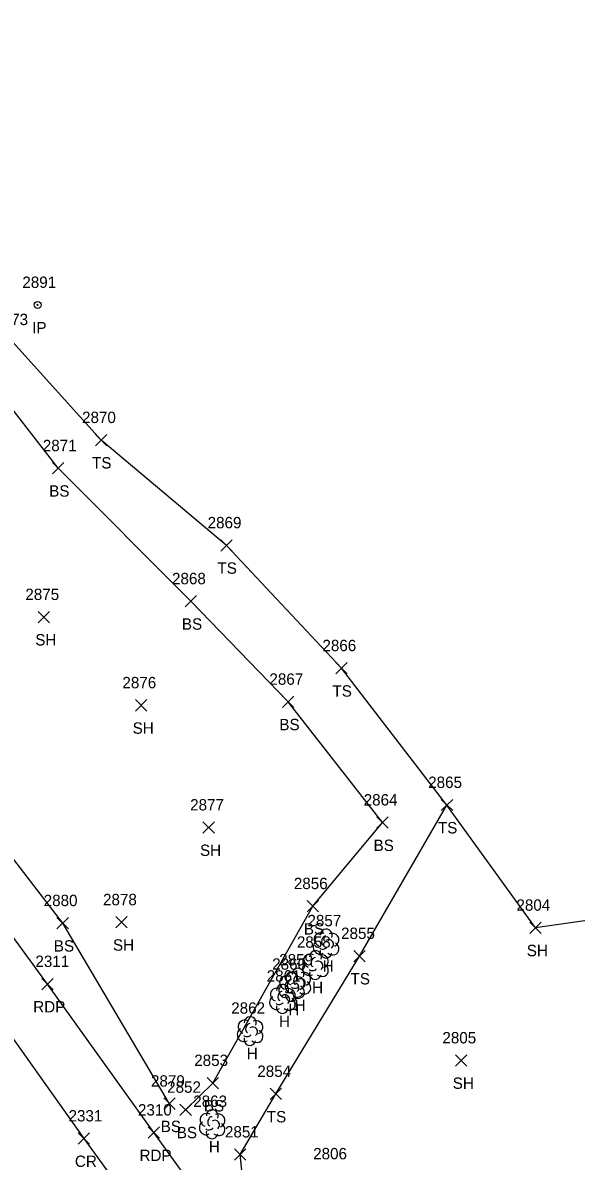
# Model space of a CAD drawing. Extents: x 1638344 to 1639591, y 610835 to 612202.
# Drawn here: x 1639057.3 to 1639154.7, y 611382.3 to 611582.6 of the extents above; entities that cross this region are included whole.
import ezdxf

# ---------------------------------------------------------------- set-up
doc = ezdxf.new("R2010")
doc.units = 0
for name, color, linetype in [('L_A', 7, 'Continuous'), ('L_I', 7, 'Continuous'), ('L_TIC', 7, 'Continuous'), ('LELB', 7, 'Continuous'), ('LSOGP', 7, 'Continuous'), ('LTD', 7, 'Continuous'), ('M_A', 7, 'Continuous'), ('M_I', 7, 'Continuous'), ('MPIR', 7, 'Continuous'), ('P_A', 7, 'Continuous'), ('P_I', 7, 'Continuous'), ('P_TIC', 7, 'Continuous'), ('PET', 7, 'Continuous'), ('PRC', 7, 'Continuous')]:
    doc.layers.add(name, color=color, linetype=linetype)

msp = doc.modelspace()

# ---------------------------------------------------------------- linework, layer by layer
at = {"layer": 'L_TIC'}
for points in [[(1639070.05, 611508.19), (1639072.05, 611510.19)], [(1639072.05, 611508.19), (1639070.05, 611510.19)], [(1639062.48, 611503.24), (1639064.48, 611505.24)], [(1639064.48, 611503.24), (1639062.48, 611505.24)], [(1639092.12, 611489.67), (1639094.12, 611491.67)], [(1639094.12, 611489.67), (1639092.12, 611491.67)], [(1639085.83, 611479.83), (1639087.83, 611481.83)], [(1639087.83, 611479.83), (1639085.83, 611481.83)], [(1639059.98, 611477.05), (1639061.98, 611479.04)], [(1639061.98, 611477.05), (1639059.98, 611479.04)], [(1639112.36, 611468.05), (1639114.36, 611470.05)], [(1639114.36, 611468.05), (1639112.36, 611470.05)], [(1639102.98, 611462.14), (1639104.98, 611464.14)], [(1639104.98, 611462.14), (1639102.98, 611464.14)], [(1639077.11, 611461.52), (1639079.11, 611463.52)], [(1639079.11, 611461.52), (1639077.11, 611463.52)], [(1639130.92, 611443.99), (1639132.92, 611445.98)], [(1639132.92, 611443.99), (1639130.92, 611445.98)], [(1639088.98, 611440.02), (1639090.98, 611442.02)], [(1639090.98, 611440.02), (1639088.98, 611442.02)], [(1639119.56, 611440.89), (1639121.56, 611442.89)], [(1639121.56, 611440.89), (1639119.56, 611442.89)], [(1639107.29, 611426.18), (1639109.29, 611428.18)], [(1639109.29, 611426.18), (1639107.29, 611428.18)], [(1639063.29, 611423.19), (1639065.29, 611425.19)], [(1639065.29, 611423.19), (1639063.29, 611425.19)], [(1639073.65, 611423.35), (1639075.65, 611425.35)], [(1639075.65, 611423.35), (1639073.65, 611425.35)], [(1639146.48, 611422.38), (1639148.48, 611424.38)], [(1639148.48, 611422.38), (1639146.48, 611424.38)], [(1639115.54, 611417.41), (1639117.54, 611419.41)], [(1639117.54, 611417.41), (1639115.54, 611419.41)], [(1639133.44, 611399.04), (1639135.44, 611401.04)], [(1639135.44, 611399.04), (1639133.44, 611401.04)], [(1639089.7, 611395.06), (1639091.7, 611397.06)], [(1639091.7, 611395.06), (1639089.7, 611397.06)], [(1639100.8, 611393.14), (1639102.8, 611395.14)], [(1639102.8, 611393.14), (1639100.8, 611395.14)], [(1639082.1, 611391.43), (1639084.1, 611393.43)], [(1639084.1, 611391.43), (1639082.1, 611393.43)], [(1639084.93, 611390.35), (1639086.93, 611392.35)], [(1639086.93, 611390.35), (1639084.93, 611392.35)], [(1639094.54, 611382.48), (1639096.54, 611384.48)], [(1639096.54, 611382.48), (1639094.54, 611384.48)]]:
    msp.add_lwpolyline(points, dxfattribs=at)
at = {"layer": 'LELB'}
for points in [[(1639184.51, 611390.62), (1639168.4, 611364.73), (1639149.11, 611336.39), (1639141.99, 611332.95), (1639134.34, 611331.83), (1639128.54, 611335.12), (1639121.61, 611339.72), (1639110.96, 611351.76), (1639096.79, 611371.21), (1639095.54, 611383.48), (1639101.8, 611394.14), (1639116.54, 611418.41), (1639131.91, 611444.98), (1639113.36, 611469.05), (1639093.12, 611490.67), (1639071.05, 611509.19), (1639055.5, 611526.42)], [(1639085.93, 611391.35), (1639090.7, 611396.06), (1639108.29, 611427.18), (1639120.56, 611441.89), (1639103.98, 611463.14), (1639086.83, 611480.83), (1639063.48, 611504.24), (1639051.55, 611519.63)], [(1639083.1, 611392.43), (1639064.29, 611424.19), (1639047.18, 611446.37), (1639027.15, 611469.33), (1639020.17, 611481.13), (1639024.02, 611486.6)]]:
    msp.add_lwpolyline(points, dxfattribs=at)
at = {"layer": 'LSOGP'}
msp.add_lwpolyline([(1639180.86, 611428.14), (1639147.48, 611423.38), (1639131.91, 611444.98), (1639113.36, 611469.05), (1639093.12, 611490.67), (1639071.05, 611509.19), (1639055.5, 611526.42), (1639050.5, 611524.84), (1639039.27, 611539.22), (1639036.19, 611539.99), (1638995.83, 611580.21), (1638989.8, 611583.83), (1638969.06, 611612.07), (1638963.82, 611621.48), (1638962.78, 611633.12), (1638921.16, 611669.23), (1638917.31, 611673.07), (1638913.45, 611676.9), (1638906.9, 611682.61), (1638905.62, 611683.42), (1638890.13, 611696.93), (1638875.95, 611708.59)], dxfattribs=at)
at = {"layer": 'LTD'}
for p, q in [((1639110.62, 611420.65), (1639110.62, 611420.65)), ((1639110.62, 611420.65), (1639110.62, 611420.65)), ((1639108.76, 611416.87), (1639108.76, 611416.87)), ((1639108.76, 611416.87), (1639108.76, 611416.87)), ((1639104.55, 611413), (1639104.55, 611413)), ((1639104.55, 611413), (1639104.55, 611413)), ((1639105.66, 611413.76), (1639105.66, 611413.76)), ((1639105.66, 611413.76), (1639105.66, 611413.76)), ((1639102.93, 611410.91), (1639102.93, 611410.91)), ((1639102.93, 611410.91), (1639102.93, 611410.91)), ((1639097.25, 611405.26), (1639097.25, 611405.26)), ((1639097.25, 611405.26), (1639097.25, 611405.26)), ((1639090.57, 611388.86), (1639090.57, 611388.86)), ((1639090.57, 611388.86), (1639090.57, 611388.86))]:
    msp.add_line(p, q, dxfattribs=at)
for centre in [(1639110.67, 611422.08), (1639108.8, 611418.3), (1639105.71, 611415.2), (1639104.6, 611414.44), (1639102.97, 611412.35), (1639097.3, 611406.69), (1639090.62, 611390.29)]:
    msp.add_arc(centre, 1.05, 335.5272, 180.9563, dxfattribs=at)
for centre, major_axis, ratio, start_param, end_param in [((1639109.83, 611421.31), (1.21, -0.51), 0.895232, 1.570796, 4.712389), ((1639110.41, 611421.11), (-0.208, -0.792), 0.645439, 3.141593, 6.283185), ((1639111.66, 611421.23), (-1.14, -0.48), 0.949671, 1.570796, 4.712389), ((1639109.54, 611419.94), (0.58, -1.04), 0.959034, 3.141593, 6.283185), ((1639110.16, 611419.9), (-0.625, -0.083), 0.423636, 0, 3.141593), ((1639111.12, 611420.48), (-0.5, 0.667), 0.989748, 3.141593, 6.283185), ((1639111.62, 611419.81), (-1.09, 0.79), 0.841452, 1.570796, 4.712389), ((1639107.96, 611417.53), (1.21, -0.51), 0.895232, 1.570796, 4.712389), ((1639108.55, 611417.33), (-0.208, -0.792), 0.645439, 3.141593, 6.283185), ((1639109.8, 611417.45), (-1.14, -0.48), 0.949671, 1.570796, 4.712389), ((1639110.62, 611419.15), (0.26, 1.06), 0.942809, 1.570796, 4.712389), ((1639107.67, 611416.16), (0.58, -1.04), 0.959034, 3.141593, 6.283185), ((1639108.3, 611416.12), (-0.625, -0.083), 0.423636, 0, 3.141593), ((1639109.26, 611416.7), (-0.5, 0.667), 0.989748, 3.141593, 6.283185), ((1639109.76, 611416.03), (-1.09, 0.79), 0.841452, 1.570796, 4.712389), ((1639103.76, 611413.67), (1.21, -0.51), 0.895232, 1.570796, 4.712389), ((1639104.58, 611413.06), (0.58, -1.04), 0.959034, 3.141593, 6.283185), ((1639104.87, 611414.43), (1.21, -0.51), 0.895232, 1.570796, 4.712389), ((1639104.34, 611413.46), (-0.208, -0.792), 0.645439, 3.141593, 6.283185), ((1639105.45, 611414.22), (-0.208, -0.792), 0.645439, 3.141593, 6.283185), ((1639105.59, 611413.59), (-1.14, -0.48), 0.949671, 1.570796, 4.712389), ((1639106.16, 611413.6), (-0.5, 0.667), 0.989748, 3.141593, 6.283185), ((1639106.7, 611414.35), (-1.14, -0.48), 0.949671, 1.570796, 4.712389), ((1639108.76, 611415.37), (0.26, 1.06), 0.942809, 1.570796, 4.712389), ((1639102.13, 611411.58), (1.21, -0.51), 0.895232, 1.570796, 4.712389), ((1639102.72, 611411.37), (-0.208, -0.792), 0.645439, 3.141593, 6.283185), ((1639103.47, 611412.29), (0.58, -1.04), 0.959034, 3.141593, 6.283185), ((1639104.09, 611412.25), (-0.625, -0.083), 0.423636, 0, 3.141593), ((1639103.97, 611411.5), (-1.14, -0.48), 0.949671, 1.570796, 4.712389), ((1639105.66, 611412.26), (0.26, 1.06), 0.942809, 1.570796, 4.712389), ((1639105.05, 611412.84), (-0.5, 0.667), 0.989748, 3.141593, 6.283185), ((1639105.2, 611413.01), (-0.625, -0.083), 0.423636, 0, 3.141593), ((1639105.55, 611412.17), (-1.09, 0.79), 0.841452, 1.570796, 4.712389), ((1639106.66, 611412.93), (-1.09, 0.79), 0.841452, 1.570796, 4.712389), ((1639101.84, 611410.2), (0.58, -1.04), 0.959034, 3.141593, 6.283185), ((1639102.47, 611410.16), (-0.625, -0.083), 0.423636, 0, 3.141593), ((1639103.43, 611410.75), (-0.5, 0.667), 0.989748, 3.141593, 6.283185), ((1639103.93, 611410.08), (-1.09, 0.79), 0.841452, 1.570796, 4.712389), ((1639104.55, 611411.5), (0.26, 1.06), 0.942809, 1.570796, 4.712389), ((1639102.93, 611409.41), (0.26, 1.06), 0.942809, 1.570796, 4.712389), ((1639096.46, 611405.92), (1.21, -0.51), 0.895232, 1.570796, 4.712389), ((1639097.04, 611405.72), (-0.208, -0.792), 0.645439, 3.141593, 6.283185), ((1639097.75, 611405.09), (-0.5, 0.667), 0.989748, 3.141593, 6.283185), ((1639098.29, 611405.84), (-1.14, -0.48), 0.949671, 1.570796, 4.712389), ((1639096.17, 611404.55), (0.58, -1.04), 0.959034, 3.141593, 6.283185), ((1639097.25, 611403.76), (0.26, 1.06), 0.942809, 1.570796, 4.712389), ((1639096.79, 611404.51), (-0.625, -0.083), 0.423636, 0, 3.141593), ((1639098.25, 611404.42), (-1.09, 0.79), 0.841452, 1.570796, 4.712389), ((1639089.78, 611389.53), (1.21, -0.51), 0.895232, 1.570796, 4.712389), ((1639090.37, 611389.32), (-0.208, -0.792), 0.645439, 3.141593, 6.283185), ((1639091.62, 611389.44), (-1.14, -0.48), 0.949671, 1.570796, 4.712389), ((1639089.49, 611388.15), (0.58, -1.04), 0.959034, 3.141593, 6.283185), ((1639090.12, 611388.11), (-0.625, -0.083), 0.423636, 0, 3.141593), ((1639091.07, 611388.69), (-0.5, 0.667), 0.989748, 3.141593, 6.283185), ((1639091.57, 611388.03), (-1.09, 0.79), 0.841452, 1.570796, 4.712389), ((1639090.57, 611387.36), (0.26, 1.06), 0.942809, 1.570796, 4.712389)]:
    msp.add_ellipse(centre, major_axis=major_axis, ratio=ratio, start_param=start_param, end_param=end_param, dxfattribs=at)
at = {"layer": 'MPIR'}
for radius in [0.625, 0.0833]:
    msp.add_circle((1639059.88, 611532.97), radius, dxfattribs=at)
at = {"layer": 'P_TIC'}
for points in [[(1639060.62, 611412.48), (1639062.62, 611414.48)], [(1639062.62, 611412.48), (1639060.62, 611414.48)], [(1639079.32, 611386.34), (1639081.32, 611388.34)], [(1639081.32, 611386.34), (1639079.32, 611388.34)], [(1639067.01, 611385.3), (1639069.01, 611387.3)], [(1639069.01, 611385.3), (1639067.01, 611387.3)]]:
    msp.add_lwpolyline(points, dxfattribs=at)
at = {"layer": 'PET'}
msp.add_lwpolyline([(1639148.64, 611331.08), (1639142.07, 611329.18), (1639135.7, 611328.74), (1639125.69, 611331.15), (1639119.18, 611334.88), (1639114.19, 611340.57), (1639098.76, 611361.78), (1639080.32, 611387.34), (1639061.62, 611413.48), (1639039.15, 611444.22), (1639014.34, 611480.36), (1638988.41, 611516.9), (1638963.39, 611551.85), (1638935.46, 611588.7), (1638918.51, 611609.36), (1638899.73, 611630.86), (1638874.41, 611653.86), (1638846.55, 611674.47), (1638833.14, 611682.54), (1638823.86, 611689.16)], dxfattribs=at)
at = {"layer": 'PRC'}
msp.add_lwpolyline([(1638818.79, 611678.84), (1638843.98, 611663.35), (1638876.44, 611637.39), (1638906.24, 611607.19), (1638934.14, 611573.69), (1638965.31, 611531.43), (1638998.82, 611484.34), (1639033.82, 611434.48), (1639068.01, 611386.3), (1639093.94, 611350.49), (1639111.89, 611325.38), (1639129.23, 611302.77)], dxfattribs=at)

# ---------------------------------------------------------------- texts
at = {"layer": 'L_A'}
for s, p in [('TS', (1639069.46, 611504.19)), ('BS', (1639061.92, 611499.24)), ('TS', (1639091.53, 611485.67)), ('BS', (1639085.27, 611475.83)), ('SH', (1639059.47, 611473.05)), ('TS', (1639111.77, 611464.05)), ('BS', (1639102.42, 611458.14)), ('SH', (1639076.6, 611457.52)), ('TS', (1639130.32, 611439.98)), ('SH', (1639088.46, 611436.02)), ('BS', (1639119, 611436.89)), ('BS', (1639106.73, 611422.18)), ('BS', (1639062.73, 611419.19)), ('SH', (1639073.14, 611419.35)), ('SH', (1639145.96, 611418.38)), ('H', (1639110.05, 611415.65)), ('H', (1639108.19, 611411.87)), ('TS', (1639114.95, 611413.41)), ('H', (1639103.99, 611408)), ('H', (1639105.09, 611408.76)), ('H', (1639102.36, 611405.91)), ('H', (1639096.69, 611400.26)), ('SH', (1639132.93, 611395.04)), ('BS', (1639089.14, 611391.06)), ('TS', (1639100.21, 611389.14)), ('BS', (1639081.54, 611387.43)), ('BS', (1639084.37, 611386.35)), ('H', (1639090.01, 611383.86))]:
    msp.add_text(s, height=2, dxfattribs=at).set_placement(p)
at = {"layer": 'L_I'}
for s, p in [('2873', (1639052.25, 611529.42)), ('2870', (1639067.7, 611512.19)), ('2871', (1639060.79, 611507.24)), ('2869', (1639089.8, 611493.67)), ('2868', (1639083.53, 611483.83)), ('2875', (1639057.72, 611481.05)), ('2866', (1639110, 611472.05)), ('2867', (1639100.67, 611466.14)), ('2876', (1639074.8, 611465.52)), ('2865', (1639128.61, 611447.98)), ('2877', (1639086.72, 611444.02)), ('2864', (1639117.26, 611444.89)), ('2856', (1639104.97, 611430.18)), ('2880', (1639060.95, 611427.19)), ('2878', (1639071.39, 611427.35)), ('2804', (1639144.14, 611426.38)), ('2857', (1639107.36, 611423.65)), ('2858', (1639105.5, 611419.87)), ('2855', (1639113.28, 611421.41)), ('2860', (1639101.16, 611416)), ('2859', (1639102.39, 611416.76)), ('2861', (1639100.19, 611413.91)), ('2862', (1639093.95, 611408.26)), ('2805', (1639131.11, 611403.04)), ('2853', (1639087.44, 611399.06)), ('2854', (1639098.54, 611397.14)), ('2879', (1639079.83, 611395.43)), ('2852', (1639082.67, 611394.35)), ('2863', (1639087.27, 611391.86)), ('2851', (1639092.85, 611386.48)), ('2806', (1639108.37, 611382.64))]:
    msp.add_text(s, height=2, dxfattribs=at).set_placement(p)
at = {"layer": 'M_A'}
msp.add_text('IP', height=2, dxfattribs=at).set_placement((1639058.93, 611527.97))
at = {"layer": 'M_I'}
msp.add_text('2891', height=2, dxfattribs=at).set_placement((1639057.19, 611535.97))
at = {"layer": 'P_A'}
for s, p in [('RDP', (1639059.11, 611408.48)), ('RDP', (1639077.81, 611382.34)), ('CR', (1639066.44, 611381.3))]:
    msp.add_text(s, height=2, dxfattribs=at).set_placement(p)
at = {"layer": 'P_I'}
for s, p in [('2311', (1639059.49, 611416.48)), ('2310', (1639077.54, 611390.34)), ('2331', (1639065.32, 611389.3))]:
    msp.add_text(s, height=2, dxfattribs=at).set_placement(p)

doc.saveas('drawing.dxf')
